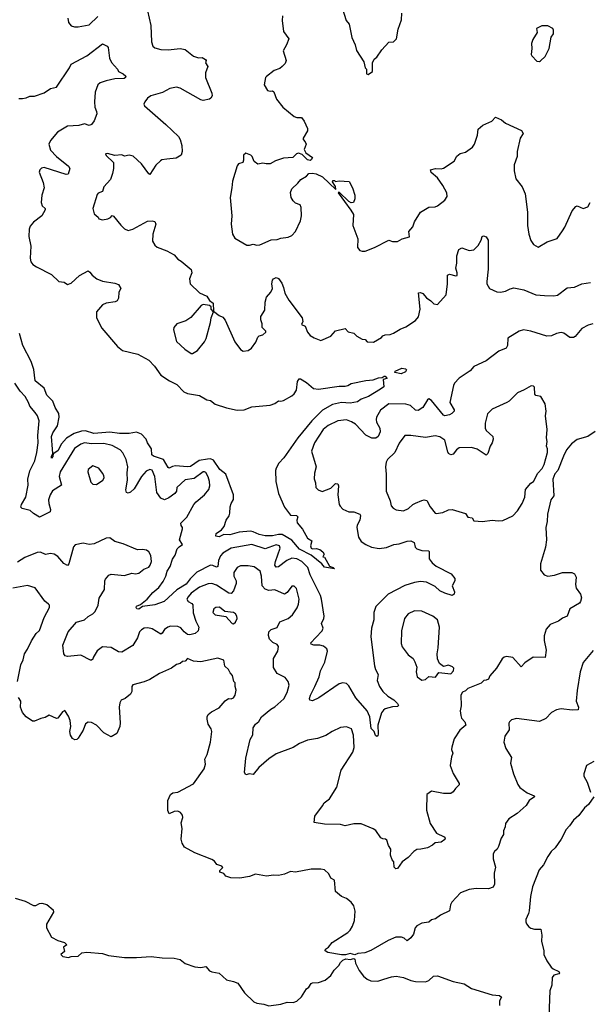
# Model space of a CAD drawing. Extents: x 2056909 to 2160450, y 827444 to 1016825.
# Tile 488 of 501: x 2128522 to 2133216, y 997915 to 1006032. Entities that reach past the tile are written whole.
import ezdxf

# ---------------------------------------------------------------- set-up
doc = ezdxf.new("R2010")
doc.units = 0

msp = doc.modelspace()

# ---------------------------------------------------------------- linework, layer by layer
at = {"layer": '0CON10XD'}
for points in [[(2131161.7, 1006181.7), (2131213.3, 1006025), (2131237.5, 1005995), (2131260, 1005885), (2131286, 1005825), (2131298.3, 1005778.3), (2131357.5, 1005685), (2131370, 1005635), (2131380, 1005625), (2131380, 1005585), (2131395, 1005580)], [(2128917.5, 1006045), (2128925, 1006010), (2128945, 1005982.5), (2128972.3, 1005972.3), (2129005, 1005972), (2129095, 1005990), (2129165, 1006058.5)], [(2129574.6, 1006104.6), (2129602.5, 1005985), (2129609.3, 1005849.3), (2129618.8, 1005815), (2129635, 1005800), (2129685, 1005787.1), (2129745, 1005784.3), (2129844, 1005794), (2129887, 1005787), (2129955, 1005730), (2129995, 1005718), (2130025, 1005721.2), (2130052.5, 1005705), (2130057.5, 1005695), (2130053.8, 1005675), (2130073.3, 1005645), (2130053.8, 1005595), (2130053.3, 1005555), (2130106.2, 1005425), (2130107.5, 1005405), (2130097.5, 1005385), (2130085, 1005376.7), (2130035, 1005366.2), (2130015, 1005372), (2129845, 1005468.2), (2129815, 1005475.4), (2129760, 1005465), (2129698.3, 1005431.7), (2129603.3, 1005405), (2129576.2, 1005385), (2129554.2, 1005355.8), (2129546.2, 1005335), (2129550.5, 1005320.5), (2129725, 1005169.2), (2129829.7, 1005069.7), (2129843.8, 1005045), (2129858.8, 1004995), (2129862, 1004945), (2129853.8, 1004916.2), (2129810.5, 1004889.5), (2129735, 1004881.2), (2129694.2, 1004875.8), (2129682.3, 1004867.7), (2129645, 1004832.5), (2129595, 1004756.7), (2129585, 1004760), (2129526.7, 1004845), (2129455.9, 1004905.9), (2129425, 1004913.8), (2129385, 1004906.7), (2129365, 1004916.7), (2129305, 1004913.3), (2129245, 1004930), (2129230, 1004925), (2129235, 1004912.5), (2129296, 1004855), (2129296.2, 1004805), (2129288, 1004765), (2129270, 1004715), (2129215.9, 1004654.1), (2129203.6, 1004616.4), (2129169.2, 1004600.8), (2129160, 1004590), (2129126, 1004475), (2129135, 1004432.5), (2129167.5, 1004405), (2129175, 1004390), (2129205, 1004382.5), (2129249.3, 1004390.7), (2129269.3, 1004400.7), (2129285, 1004417.5), (2129295, 1004412.5), (2129355, 1004337.5), (2129387, 1004307), (2129415, 1004293.3), (2129455, 1004303.8), (2129575, 1004371.2), (2129613.6, 1004373.6), (2129635, 1004367.5), (2129643.3, 1004345), (2129619.2, 1004265), (2129615.9, 1004205.9), (2129635, 1004172.5), (2129655, 1004156.2), (2129735, 1004126.7), (2129795, 1004093.8), (2129825, 1004056.7), (2129851.7, 1004041.7), (2129935, 1003972.5), (2129940, 1003945), (2129921.2, 1003895), (2129926.7, 1003855), (2130005, 1003780), (2130065, 1003752.5), (2130087, 1003717), (2130116.1, 1003696.1), (2130120, 1003630), (2130165, 1003592.5), (2130195, 1003580), (2130216.1, 1003556.1), (2130296.2, 1003375), (2130342.3, 1003312.3), (2130365, 1003298.8), (2130405, 1003306.2), (2130433.3, 1003325), (2130467.7, 1003372.3), (2130484.1, 1003415.9), (2130495, 1003426.2), (2130526.7, 1003435), (2130550, 1003455), (2130550, 1003465), (2130520, 1003495), (2130520, 1003525), (2130508.3, 1003558.3), (2130510, 1003585), (2130541.7, 1003638.3), (2130544.2, 1003704.2), (2130556.1, 1003743.9), (2130592.5, 1003785), (2130606.7, 1003815), (2130600.8, 1003855), (2130606.2, 1003885), (2130615, 1003896.7), (2130635, 1003906.7), (2130655, 1003897.5), (2130681.2, 1003861.2), (2130696, 1003825), (2130707, 1003777), (2130740.3, 1003720.3), (2130848.8, 1003575), (2130856, 1003544), (2130845, 1003520), (2130875, 1003506.2), (2130894.2, 1003455), (2130915, 1003428.8), (2130948.3, 1003408.3), (2131005, 1003386.7), (2131085, 1003422), (2131125, 1003465.8), (2131203.6, 1003486.4), (2131229.3, 1003459.3), (2131275, 1003447.5), (2131301.7, 1003421.7), (2131345, 1003397.5), (2131370, 1003395), (2131386.4, 1003376.4), (2131437, 1003373), (2131505, 1003413.3), (2131515, 1003426.2), (2131535, 1003433.8), (2131575, 1003436), (2131602.7, 1003447.3), (2131658.7, 1003481.3), (2131705, 1003500), (2131785, 1003551.2), (2131807.3, 1003582.7), (2131821.9, 1003645), (2131809.2, 1003780.8), (2131825, 1003783.1), (2131845.3, 1003775.3), (2131875, 1003740), (2131910.8, 1003715), (2131935, 1003689.2), (2131966, 1003685), (2132037.1, 1003765), (2132047.8, 1003855), (2132046.5, 1003925), (2132065, 1003935.4), (2132115, 1003919.4), (2132127.8, 1003922.2), (2132127.5, 1003945), (2132115.9, 1003984.1), (2132125.5, 1004024.5), (2132125.6, 1004084.4), (2132141.2, 1004138.8), (2132165, 1004151.2), (2132225, 1004128.8), (2132265, 1004136), (2132299.8, 1004170.2), (2132326, 1004215), (2132334.1, 1004245.9), (2132345, 1004250), (2132365, 1004241.2), (2132381.4, 1004215), (2132382.2, 1003975), (2132370.8, 1003875), (2132372, 1003855), (2132393.8, 1003815), (2132455, 1003787.8), (2132485, 1003785.5), (2132525, 1003793.5), (2132565, 1003814.4), (2132595, 1003820.6), (2132677.5, 1003805), (2132774.3, 1003764.3), (2132848.3, 1003758.3), (2132925, 1003754.2), (2132955, 1003760), (2133035, 1003821.2), (2133095, 1003828), (2133155, 1003854), (2133225, 1003866)], [(2130688.6, 1006065), (2130685.8, 1006025), (2130696, 1005935), (2130738.8, 1005875), (2130721.4, 1005825), (2130693.3, 1005775), (2130718.8, 1005695), (2130708.8, 1005671.2), (2130683.8, 1005645), (2130665, 1005630.8), (2130617.9, 1005612.1), (2130555, 1005563.8), (2130548, 1005555), (2130536.7, 1005495), (2130565, 1005447.5), (2130585, 1005442.5), (2130605, 1005446.7), (2130617.3, 1005437.3), (2130637.3, 1005377.3), (2130690.3, 1005310.3), (2130785, 1005233.3), (2130805, 1005226.7), (2130845, 1005226.7), (2130866.1, 1005196.1), (2130892.5, 1005135), (2130892.5, 1005115), (2130857.5, 1005055), (2130857.5, 1005045), (2130875.8, 1005025.8), (2130883.8, 1005005), (2130867, 1004963), (2130880, 1004935), (2130933.8, 1004895), (2130925, 1004876.7), (2130915, 1004871.2), (2130895, 1004876), (2130850.6, 1004920.6), (2130819.5, 1004930.5), (2130804.2, 1004925.8), (2130773.9, 1004896.1), (2130695, 1004890), (2130630.5, 1004869.5), (2130585, 1004843.3), (2130552.3, 1004842.3), (2130525, 1004850), (2130485, 1004840), (2130453.9, 1004863.9), (2130437.5, 1004905), (2130427.5, 1004915), (2130385, 1004932.5), (2130367.5, 1004915), (2130366.7, 1004875), (2130360, 1004855), (2130326.4, 1004843.6), (2130314.2, 1004825.8), (2130275, 1004700), (2130271.2, 1004645), (2130255.7, 1004565), (2130269.2, 1004415), (2130266, 1004345), (2130276.2, 1004265), (2130295, 1004230), (2130395, 1004173.8), (2130415, 1004172), (2130445, 1004182), (2130475, 1004172.5), (2130500, 1004175), (2130595, 1004217.1), (2130645, 1004220), (2130675, 1004230.8), (2130735, 1004238), (2130765, 1004252), (2130794, 1004285), (2130836.7, 1004375), (2130844.4, 1004415), (2130841.2, 1004485), (2130832.5, 1004505), (2130795, 1004520), (2130775, 1004537.5), (2130760, 1004565), (2130753.6, 1004606.4), (2130765, 1004637.5), (2130815, 1004683.3), (2130840, 1004715), (2130885, 1004743.3), (2130905, 1004763.3), (2130935, 1004766.7), (2130965, 1004760), (2131017.8, 1004737.8), (2131127.5, 1004632.5), (2131125, 1004657.5), (2131100, 1004695), (2131103, 1004707), (2131115, 1004706.7), (2131125, 1004697.5), (2131155, 1004702.5), (2131238.3, 1004698.3), (2131265.8, 1004645.8), (2131284, 1004585), (2131284, 1004555), (2131273.9, 1004526.1), (2131255, 1004522), (2131234.4, 1004534.4), (2131155, 1004608.8), (2131147.5, 1004605), (2131251.4, 1004461.4), (2131273.1, 1004425), (2131268.8, 1004335), (2131308.8, 1004225), (2131306.7, 1004155), (2131325, 1004130), (2131345, 1004123.8), (2131370, 1004125), (2131445.9, 1004154.1), (2131565, 1004214.3), (2131595, 1004204), (2131635, 1004204.2), (2131674.2, 1004225.8), (2131735, 1004242.5), (2131728.8, 1004285), (2131762, 1004325), (2131776, 1004365), (2131825, 1004446.2), (2131895, 1004486.2), (2131945, 1004488.8), (2131965, 1004496.2), (2132025, 1004543.8), (2132045.7, 1004574.3), (2132042, 1004605), (2132009.2, 1004665), (2131965, 1004727.5), (2131912.1, 1004772.1), (2131907.5, 1004795), (2131947.5, 1004805), (2131995, 1004801.2), (2132015, 1004807.6), (2132102.2, 1004865), (2132123.9, 1004906.1), (2132151.2, 1004928.8), (2132195, 1004938.8), (2132255, 1004980), (2132271.2, 1005005), (2132295, 1005080), (2132301.2, 1005128.8), (2132337.7, 1005162.3), (2132412.5, 1005195), (2132443, 1005227), (2132492.5, 1005205), (2132525, 1005180), (2132657.3, 1005117.3), (2132672, 1005095), (2132646, 1005054), (2132620.8, 1004945), (2132620.8, 1004905), (2132598, 1004835), (2132596, 1004785), (2132610.5, 1004720.5), (2132663.2, 1004653.2), (2132687.5, 1004595), (2132707.5, 1004445), (2132708, 1004335), (2132718.8, 1004265), (2132735, 1004212.5), (2132755, 1004180), (2132795, 1004157.5), (2132868.3, 1004201.7), (2132950.5, 1004229.5), (2132995, 1004290), (2133015, 1004322.5), (2133074.3, 1004455.7), (2133105, 1004492.5), (2133116.4, 1004496.4), (2133165, 1004476.7), (2133205, 1004490), (2133222.5, 1004525)], [(2131395, 1005580), (2131430, 1005605), (2131430, 1005675), (2131443.3, 1005706.7), (2131466.4, 1005723.6), (2131507, 1005783), (2131563.6, 1005846.4), (2131601.7, 1005848.3), (2131627, 1005873), (2131640, 1005955), (2131669.3, 1006030.7), (2131670, 1006085)], [(2132805, 1005687.5), (2132815, 1005692.5), (2132852.3, 1005727.7), (2132886.2, 1005795), (2132903, 1005887), (2132922.5, 1005915), (2132922.5, 1005945), (2132915, 1005960), (2132875, 1005982.5), (2132825, 1005982.5), (2132781.7, 1005958.3), (2132787.5, 1005925), (2132751.7, 1005868.3), (2132740, 1005835), (2132743.3, 1005795), (2132737.5, 1005745), (2132742.5, 1005735), (2132785, 1005690), (2132805, 1005687.5)], [(2128515, 1005382), (2128545, 1005382.5), (2128575, 1005387.5), (2128605, 1005402.5), (2128645, 1005402.5), (2128725, 1005430), (2128775, 1005463.5), (2128825, 1005475.6), (2128932.5, 1005635), (2128946, 1005665), (2129075, 1005734.2), (2129205, 1005832.5), (2129242.9, 1005812.9), (2129251.9, 1005801.9), (2129263.4, 1005713.4), (2129277.9, 1005677.9), (2129326.7, 1005625), (2129336.7, 1005605), (2129375, 1005584.3), (2129395.8, 1005565), (2129393.8, 1005555), (2129383, 1005547), (2129305, 1005543.1), (2129235, 1005528.2), (2129185, 1005511.4), (2129165, 1005493.8), (2129143.3, 1005435), (2129138.6, 1005355), (2129141.9, 1005311.9), (2129155.7, 1005275), (2129156.4, 1005256.4), (2129135, 1005198.5), (2129115, 1005167.9), (2129095, 1005160.9), (2129055, 1005172.1), (2129009.6, 1005160.4), (2128915, 1005154.5), (2128833.3, 1005105), (2128775.5, 1005035), (2128761.8, 1005005), (2128776.6, 1004956.6), (2128825.3, 1004905.3), (2128925, 1004824.2), (2128934.3, 1004805), (2128920.7, 1004759.3), (2128905, 1004754.4), (2128725, 1004812.2), (2128701.7, 1004808.3), (2128687.1, 1004795), (2128683.1, 1004775), (2128715, 1004690), (2128724.1, 1004645.9), (2128704.3, 1004585), (2128699.4, 1004525), (2128706.6, 1004496.6), (2128730.8, 1004475), (2128731.9, 1004465), (2128705, 1004416), (2128635, 1004362.9), (2128609.1, 1004330.9), (2128599.5, 1004305), (2128598.2, 1004245), (2128612.7, 1004165), (2128608.2, 1004065), (2128613.3, 1004035), (2128629.2, 1004015), (2128659.2, 1003995), (2128785, 1003931.5), (2128845, 1003874.2), (2128888.8, 1003868.8), (2128915, 1003850), (2128945, 1003861.2), (2129015, 1003922.5), (2129085, 1003961.2), (2129100.8, 1003950.8), (2129118, 1003925), (2129156.9, 1003896.9), (2129205, 1003877.5), (2129305, 1003861.2), (2129335, 1003848.8), (2129356, 1003815), (2129338, 1003785), (2129335.8, 1003735), (2129326.2, 1003715), (2129310, 1003705), (2129235, 1003695.7), (2129205, 1003681.2), (2129154, 1003625), (2129156, 1003575), (2129199.5, 1003489.5), (2129327.5, 1003337.5), (2129370, 1003305), (2129495.8, 1003275.8), (2129585, 1003224.2), (2129634, 1003175), (2129685, 1003102), (2129756.7, 1003055), (2129816.7, 1003025), (2129873.6, 1002963.6), (2129905, 1002950), (2130003.9, 1002933.9), (2130065, 1002898.8), (2130095, 1002893.8), (2130132.7, 1002862.7), (2130225, 1002832), (2130315, 1002814), (2130373, 1002817), (2130435, 1002841.4), (2130585.7, 1002854.3), (2130625, 1002868.8), (2130655, 1002891.2), (2130675, 1002886.7), (2130695, 1002893.8), (2130765, 1002930), (2130785, 1002948), (2130803.4, 1002976.6), (2130811.9, 1003048.1), (2130825, 1003072.5), (2130835, 1003072.5), (2130885, 1003040), (2130943, 1002993), (2130985, 1002985.7), (2131155, 1003010.8), (2131205, 1003012), (2131225, 1003016), (2131255, 1003033.3), (2131375, 1003058), (2131435, 1003064.2), (2131479.4, 1003080.6), (2131508.8, 1003081.2), (2131525, 1003093.8), (2131535, 1003093.8), (2131546, 1003086), (2131547.5, 1003075), (2131517.5, 1003065), (2131522.5, 1003005), (2131496.7, 1002985), (2131396.7, 1002925), (2131335.8, 1002904.2), (2131305, 1002880.6), (2131245, 1002870.9), (2131175, 1002875.5), (2131100.5, 1002859.5), (2131016.8, 1002813.2), (2130928.8, 1002725), (2130814.8, 1002585.2), (2130699.7, 1002420.3), (2130658.1, 1002375), (2130635.7, 1002335), (2130631.4, 1002315), (2130634, 1002225), (2130655.8, 1002125), (2130704.3, 1002014.3), (2130755, 1001948.8), (2130804, 1001944), (2130813.8, 1001935), (2130806.2, 1001905), (2130810, 1001885), (2130852, 1001832), (2130895, 1001757.5), (2130930, 1001735), (2130919.2, 1001695), (2130925, 1001676.2), (2130935, 1001670.8), (2130965, 1001673.3), (2130995, 1001663.3), (2131020, 1001645), (2131032.5, 1001625), (2131020, 1001605), (2131035, 1001600), (2131075, 1001526), (2131106.7, 1001515), (2131116.7, 1001505), (2131035, 1001518.2), (2131013.1, 1001545), (2130925, 1001617.8), (2130828.3, 1001668.3), (2130765, 1001741.1), (2130685, 1001788.1), (2130655, 1001788.4), (2130605, 1001777.5), (2130545, 1001777), (2130495, 1001787.1), (2130445, 1001811.1), (2130425, 1001814.3), (2130331.7, 1001808.3), (2130254.5, 1001784.5), (2130205, 1001787.5), (2130165, 1001768.8), (2130137.1, 1001775), (2130141.5, 1001795), (2130185, 1001826.7), (2130207.9, 1001855), (2130223.1, 1001905), (2130248.3, 1001941.7), (2130254.8, 1001965), (2130255.2, 1002015), (2130263.6, 1002045), (2130282.8, 1002077.2), (2130284.4, 1002115), (2130221.8, 1002285), (2130172.2, 1002325), (2130119.6, 1002399.6), (2130095, 1002410.9), (2130069.6, 1002410.4), (2130002.4, 1002397.6), (2129930.7, 1002349.3), (2129904.8, 1002345.2), (2129805, 1002354.4), (2129780.2, 1002349.8), (2129754.5, 1002334.5), (2129745, 1002340.8), (2129705.9, 1002405.9), (2129623.8, 1002435), (2129610, 1002445), (2129608.5, 1002495), (2129575.6, 1002545), (2129564.4, 1002575), (2129525.7, 1002615.7), (2129485, 1002630.9), (2129425, 1002621), (2129345, 1002621.5), (2129265, 1002631.8), (2129131.7, 1002621.7), (2129065, 1002642.4), (2129030.8, 1002639.2), (2128969.6, 1002620.4), (2128907.7, 1002582.3), (2128865.2, 1002534.8), (2128835, 1002478.6), (2128797, 1002453), (2128795, 1002430), (2128785, 1002417.5), (2128783.1, 1002435), (2128793.8, 1002455), (2128791.3, 1002491.3), (2128784, 1002595), (2128795.3, 1002625), (2128833.3, 1002685), (2128848, 1002755), (2128845.7, 1002785), (2128814.6, 1002834.6), (2128795, 1002886.2), (2128746.6, 1002936.6), (2128724.8, 1002994.8), (2128648.8, 1003055), (2128637.3, 1003147.3), (2128615.8, 1003215), (2128546.5, 1003345), (2128520.4, 1003445)], [(2129945, 1003280), (2129986.7, 1003305), (2130044.1, 1003375.9), (2130058, 1003405), (2130095.6, 1003534.4), (2130100, 1003575), (2130120, 1003625), (2130100, 1003645), (2130100, 1003665), (2130087, 1003677), (2130035, 1003683.3), (2130017.5, 1003675), (2129933.3, 1003576.7), (2129891.7, 1003548.3), (2129815.9, 1003524.1), (2129792.5, 1003495), (2129790, 1003475), (2129815, 1003380), (2129883.3, 1003315), (2129935, 1003280), (2129945, 1003280)], [(2133245, 1003523.8), (2133206.1, 1003513.9), (2133155, 1003487.5), (2133100.5, 1003419.5), (2133085, 1003411.2), (2133055, 1003413.3), (2133006.8, 1003446.8), (2132985, 1003453.5), (2132945, 1003444.5), (2132905, 1003426.7), (2132867, 1003423), (2132735, 1003463.8), (2132675, 1003475.6), (2132638.8, 1003465), (2132545, 1003406.2), (2132543.2, 1003346.8), (2132530, 1003325), (2132470.3, 1003299.7), (2132365, 1003220.8), (2132265, 1003174), (2132235, 1003136.7), (2132145, 1003075.7), (2132105.7, 1003035), (2132095.7, 1003015), (2132065.5, 1002875), (2132101.2, 1002815), (2132101.2, 1002805), (2132084.2, 1002785), (2132065, 1002775.5), (2132026.6, 1002766.6), (2132015, 1002770.6), (2131915, 1002894), (2131895, 1002906.2), (2131882.4, 1002897.6), (2131845.4, 1002834.6), (2131805, 1002810), (2131785, 1002813.1), (2131742.7, 1002852.7), (2131705, 1002863.8)], [(2131665, 1003113.3), (2131613.2, 1003123.2), (2131616.7, 1003135), (2131671.1, 1003158.9), (2131701.2, 1003155), (2131708.6, 1003145), (2131702, 1003128), (2131665, 1003113.3)], [(2131705, 1002863.8), (2131565, 1002865.9), (2131496.1, 1002813.9), (2131463.8, 1002755), (2131459.6, 1002735), (2131463.6, 1002713.6), (2131489.6, 1002665), (2131493.3, 1002635), (2131476.9, 1002595), (2131457.8, 1002582.2), (2131425, 1002582.5), (2131375, 1002608.2), (2131288.7, 1002698.7), (2131257.7, 1002717.7), (2131215, 1002733.1), (2131145, 1002726.4), (2131065, 1002685.5), (2131023.6, 1002655), (2130950.4, 1002545), (2130928, 1002475), (2130965.6, 1002345), (2130951.1, 1002295), (2130947.5, 1002247.5), (2130960, 1002215), (2130963.8, 1002175), (2130982.5, 1002155), (2131015, 1002143.3), (2131085, 1002168.8), (2131125, 1002208), (2131143.3, 1002205), (2131148.3, 1002188.3), (2131144.5, 1002114.5), (2131154.4, 1002035), (2131162, 1002022), (2131185, 1001998), (2131210, 1001985), (2131235, 1001975.7), (2131275, 1001975.6), (2131325, 1001955.7), (2131331.4, 1001945), (2131325.6, 1001905), (2131304.3, 1001865), (2131300.8, 1001845), (2131314.2, 1001765), (2131335, 1001731.2), (2131373.3, 1001705), (2131422.6, 1001682.6), (2131485, 1001673.1), (2131545, 1001680), (2131605, 1001706.2), (2131649.2, 1001710.8), (2131715, 1001732.9), (2131745, 1001736.5), (2131772.9, 1001722.9), (2131780.6, 1001685), (2131795, 1001669.2), (2131835, 1001656.7), (2131892.5, 1001652.5), (2131897.5, 1001645), (2131897.6, 1001587.6), (2131921.2, 1001555), (2131955, 1001528), (2132077.5, 1001465), (2132107.5, 1001425), (2132108.8, 1001405), (2132086, 1001365), (2132106.2, 1001315), (2132103.3, 1001295), (2132085, 1001286.2), (2132026.1, 1001303.9), (2131985, 1001324.2), (2131945, 1001360.6), (2131875, 1001394.5), (2131825, 1001400.5), (2131775, 1001393.5), (2131695, 1001366.7), (2131557.8, 1001295), (2131456.6, 1001193.4), (2131440.6, 1001145), (2131439.6, 1001085), (2131420.5, 1001015), (2131415.5, 1000945.5), (2131445.7, 1000705.7), (2131454.4, 1000674.4), (2131476.2, 1000635), (2131468.1, 1000585), (2131487.5, 1000535), (2131515, 1000492.9), (2131555, 1000456.4), (2131606, 1000426), (2131635.8, 1000395), (2131642.5, 1000377.5), (2131635, 1000370), (2131595, 1000368.8), (2131535, 1000350.8), (2131519.1, 1000340.9), (2131503.3, 1000316.7), (2131474.3, 1000215), (2131475.7, 1000144.3), (2131472.5, 1000127.5), (2131465, 1000122.5), (2131455, 1000132.5), (2131443.3, 1000163.3), (2131418.1, 1000188.1), (2131406.4, 1000285), (2131385, 1000335.8), (2131292, 1000442), (2131235, 1000541.2), (2131215, 1000560.8), (2131185, 1000565.8), (2131155, 1000557.5), (2130987.8, 1000442.2), (2130935, 1000416.9), (2130912.1, 1000422.1), (2130910, 1000435), (2130919.4, 1000465), (2130955, 1000533.8), (2130989.6, 1000615), (2131001.5, 1000665), (2131037.1, 1000735), (2131057.8, 1000825), (2131051.9, 1000845), (2131025, 1000866.5), (2130995, 1000875.6), (2130946.6, 1000876.6), (2130923.3, 1000885), (2130922, 1000895), (2130961.7, 1000938.3), (2131016, 1000995), (2131022, 1001015), (2131009.2, 1001055), (2131028.6, 1001095), (2131031.1, 1001115), (2131010.3, 1001255), (2131001.1, 1001285), (2130915.2, 1001455), (2130895.3, 1001515), (2130847.1, 1001565), (2130805, 1001588.4), (2130765, 1001592.2), (2130724.5, 1001575), (2130655, 1001521.2), (2130635, 1001518.1), (2130625.4, 1001535.4), (2130630, 1001565), (2130668.9, 1001675), (2130662.5, 1001695), (2130635, 1001704.1), (2130545, 1001670.7), (2130435, 1001705.3), (2130265, 1001675.3), (2130196.6, 1001633.4), (2130177.8, 1001612.2), (2130160.8, 1001575), (2130155, 1001524.4), (2130145, 1001520), (2130115, 1001533.8), (2130095, 1001534.1), (2129982, 1001478), (2129926.9, 1001423.1), (2129895, 1001378), (2129817.9, 1001332.1), (2129712.5, 1001235), (2129635, 1001209.5), (2129534.4, 1001195.6), (2129505, 1001173.8), (2129486.2, 1001176.2), (2129480.9, 1001185), (2129485, 1001198.1), (2129517.6, 1001212.4), (2129571.2, 1001255), (2129618.8, 1001311.2), (2129669.5, 1001350.5), (2129705, 1001402), (2129726.5, 1001445), (2129737.5, 1001485), (2129761.5, 1001525), (2129781.9, 1001585), (2129803.3, 1001616.7), (2129820.9, 1001669.1), (2129835, 1001687.1), (2129862.5, 1001705), (2129838.6, 1001745), (2129864.2, 1001835), (2129864, 1001845), (2129851.4, 1001861.4), (2129848.8, 1001881.2), (2129898.3, 1001931.7), (2129956.7, 1002035), (2129975, 1002057.5), (2130045, 1002116.2), (2130081.7, 1002158.3), (2130089.7, 1002190.3), (2130086.7, 1002225), (2130075, 1002263.8), (2130055, 1002298), (2130045, 1002305.6), (2130035, 1002304.2), (2129959.8, 1002250.3), (2129885, 1002238.8), (2129816.7, 1002175), (2129812.9, 1002145), (2129800.8, 1002125), (2129750.5, 1002089.5), (2129715, 1002074.4), (2129685, 1002086.7), (2129652.7, 1002135), (2129636.1, 1002266.1), (2129615, 1002318), (2129595, 1002324.3), (2129565, 1002309.4), (2129524.6, 1002265), (2129465, 1002165.7), (2129435, 1002135.8), (2129415, 1002128.8), (2129403.3, 1002135), (2129395.7, 1002155), (2129410, 1002235), (2129407.8, 1002297.8), (2129412.5, 1002345), (2129399.4, 1002405), (2129371.7, 1002461.7), (2129350, 1002485), (2129285, 1002521.1), (2129215, 1002538.8), (2129115, 1002536), (2129055.8, 1002544.2), (2129025, 1002533.3), (2128974.1, 1002495.9), (2128856.6, 1002305), (2128846.8, 1002265), (2128865.7, 1002195), (2128792.3, 1002147.7), (2128773.3, 1002115), (2128760.5, 1002075), (2128761.5, 1002045), (2128776.9, 1001995), (2128773.3, 1001975), (2128685, 1001931.9), (2128635, 1001961.2), (2128607.2, 1001987.2), (2128543.5, 1002003.5), (2128532.5, 1002012.5), (2128537.1, 1002035), (2128572.9, 1002095), (2128591.2, 1002195), (2128590.3, 1002245), (2128606.1, 1002313.9), (2128647.6, 1002395), (2128663.9, 1002465), (2128674.3, 1002545), (2128672.2, 1002605), (2128681.4, 1002725), (2128667.5, 1002765), (2128649.2, 1002795), (2128604.2, 1002845), (2128595.8, 1002875), (2128566.2, 1002926.2), (2128525, 1002968.6), (2128482.9, 1003035)], [(2132335, 1001896.2), (2132415, 1001906.7), (2132465, 1001900), (2132505, 1001902.5), (2132585, 1001942), (2132625, 1001983.8), (2132662, 1002045), (2132683.9, 1002096.1), (2132691.7, 1002158.3), (2132735, 1002210), (2132757.5, 1002225), (2132791.2, 1002295), (2132827.3, 1002332.7), (2132843.9, 1002366.1), (2132872.5, 1002465), (2132872.5, 1002495), (2132862.5, 1002515), (2132870, 1002555), (2132863.8, 1002585), (2132868, 1002655), (2132855.8, 1002765), (2132860, 1002805), (2132852.5, 1002865), (2132816.2, 1002926.2), (2132774.4, 1002934.4), (2132768.6, 1002945), (2132765, 1003003.3), (2132755, 1003011.2), (2132737, 1003013), (2132680.7, 1002979.3), (2132625, 1002956.2), (2132555, 1002886.2), (2132536.7, 1002875), (2132415, 1002820), (2132378.3, 1002781.7), (2132358.8, 1002705), (2132358.8, 1002665), (2132366.2, 1002645), (2132422.2, 1002595), (2132424.6, 1002575), (2132415, 1002544.2), (2132398.2, 1002515), (2132380, 1002455), (2132365, 1002442.2), (2132291.6, 1002491.6), (2132245, 1002504.7), (2132145, 1002502.1), (2132122.7, 1002487.3), (2132095, 1002451.2), (2132075, 1002445.4), (2132056.9, 1002455), (2132049.1, 1002469.1), (2132025.5, 1002565), (2131985, 1002593.3), (2131945, 1002602.5), (2131865, 1002588.9), (2131745, 1002604.2), (2131695, 1002603.3), (2131648, 1002542), (2131614.5, 1002465), (2131554, 1002405), (2131542, 1002385), (2131535.7, 1002345), (2131542.2, 1002285), (2131541.9, 1002145), (2131574.3, 1002065), (2131582.9, 1002025), (2131598.8, 1002005), (2131625, 1001991.4), (2131685.7, 1001984.3), (2131725, 1002001.2), (2131762, 1002035), (2131784.6, 1002045.4), (2131835, 1002069.4), (2131855, 1002072.5), (2131877.5, 1002067.5), (2131904, 1002015), (2131945, 1001963.8), (2131955, 1001960), (2132010.3, 1001969.7), (2132055, 1001991.9), (2132085, 1001994.4), (2132195, 1001962.5), (2132215, 1001930), (2132250, 1001925), (2132265, 1001900), (2132335, 1001896.2)], [(2133265, 1002636.7), (2133205, 1002596), (2133115, 1002570), (2133070, 1002535), (2133027.5, 1002485), (2133002.5, 1002435), (2132957.5, 1002315), (2132933, 1002287), (2132916.7, 1002245), (2132923, 1002107), (2132900, 1002075), (2132871.2, 1001955), (2132870, 1001895), (2132858.8, 1001845), (2132863.8, 1001745)], [(2129155, 1002201.2), (2129207.5, 1002235), (2129216.9, 1002255), (2129214.3, 1002274.3), (2129205.7, 1002295), (2129175, 1002334), (2129125, 1002353.8), (2129087.5, 1002325), (2129083.3, 1002305), (2129109.5, 1002219.5), (2129125, 1002203.8), (2129155, 1002201.2)], [(2132863.8, 1001745), (2132856.2, 1001685), (2132813.3, 1001545), (2132813.9, 1001493.9), (2132845, 1001456.7), (2132875, 1001444), (2132928.3, 1001451.7), (2132995, 1001473.8), (2133073.6, 1001473.6), (2133093, 1001463), (2133107.5, 1001435), (2133102.5, 1001375), (2133107.5, 1001345), (2133142.5, 1001295), (2133152.5, 1001265), (2133143.3, 1001235), (2133135, 1001223.3), (2133056.7, 1001175), (2133033.9, 1001116.1), (2132995, 1001098.8), (2132963.3, 1001075), (2132895, 1001046.2), (2132861.2, 1001008.8), (2132843.9, 1000953.9), (2132843.8, 1000915), (2132860.8, 1000835), (2132852.5, 1000775), (2132754.1, 1000775.9), (2132685, 1000730), (2132655, 1000697.5), (2132585, 1000773.3), (2132535, 1000781.2), (2132514.2, 1000775.8), (2132497.7, 1000762.3), (2132451.2, 1000685), (2132396.2, 1000623.8), (2132386.7, 1000595), (2132365, 1000586.7), (2132346.4, 1000583.6), (2132326.1, 1000563.9), (2132215, 1000517.5), (2132195, 1000500), (2132170.7, 1000489.3), (2132156.7, 1000465), (2132161.2, 1000375), (2132152, 1000335), (2132158.6, 1000295), (2132164, 1000275), (2132189.2, 1000245), (2132198.8, 1000215), (2132148.8, 1000175), (2132103.3, 1000105), (2132082, 1000035), (2132081.2, 1000015), (2132092, 999985), (2132080, 999955), (2132069.2, 999885), (2132095, 999816.7), (2132144, 999735), (2132143.8, 999725), (2132112.5, 999695), (2132095, 999667.5), (2132075, 999653.8), (2132015, 999652.9), (2131915, 999672.5), (2131877.5, 999645), (2131874, 999515), (2131904, 999405), (2131955.6, 999325.6), (2132020, 999295), (2132028, 999285), (2132026.2, 999275), (2131995, 999251.2), (2131945, 999247.5), (2131923.6, 999226.4), (2131882.5, 999205), (2131827.5, 999195), (2131795, 999191.2), (2131770, 999175), (2131723.9, 999126.1), (2131675, 999090), (2131635.8, 999035), (2131622.1, 999032.1), (2131607.5, 999045), (2131605, 999090), (2131592.5, 999105), (2131576.7, 999145), (2131579.4, 999195), (2131561.4, 999225), (2131547.4, 999267.4), (2131536.8, 999276.8), (2131515, 999278.2), (2131498.1, 999288.1), (2131457.3, 999347.3), (2131435, 999360.8), (2131335, 999404.2), (2131275, 999402), (2131205, 999386.2), (2131165, 999398), (2131035, 999400), (2130950, 999415), (2130953.3, 999465), (2131018.7, 999551.3), (2131030, 999575), (2131075, 999608.8), (2131135.7, 999704.3), (2131170, 999845), (2131267.5, 999992.5), (2131278.6, 1000031.4), (2131273.3, 1000135), (2131255.8, 1000185), (2131215, 1000202.9), (2131165, 1000197.5), (2131096.7, 1000165), (2131045, 1000130.8), (2130975, 1000106), (2130895, 1000093.8), (2130826.7, 1000065), (2130776.8, 1000033.2), (2130635, 999979.4), (2130575, 999940), (2130492.2, 999867.8), (2130445, 999808.8), (2130415, 999813.8), (2130385, 999806), (2130374.4, 999825), (2130384.4, 999945), (2130421.2, 1000098.8), (2130442.3, 1000137.7), (2130445.8, 1000195), (2130465, 1000224), (2130492.1, 1000247.9), (2130513.8, 1000286.2), (2130591.1, 1000348.9), (2130625, 1000367.1), (2130697.9, 1000432.1), (2130727.1, 1000485), (2130741.9, 1000545), (2130735.7, 1000575.7), (2130709.5, 1000609.5), (2130645, 1000641.2), (2130612.6, 1000692.6), (2130614.3, 1000765), (2130649.4, 1000825), (2130654, 1000865), (2130645, 1000882), (2130609.1, 1000899.1), (2130581.8, 1000925), (2130572.3, 1000955), (2130575.3, 1000984.7), (2130595, 1001005.5), (2130645, 1001022), (2130665, 1001067.5), (2130735.3, 1001094.7), (2130771.5, 1001125), (2130807.8, 1001182.2), (2130819.5, 1001215), (2130823.8, 1001255), (2130802.7, 1001342.7), (2130785, 1001362.9), (2130765, 1001361.4), (2130725, 1001310), (2130705, 1001296), (2130625, 1001333.3), (2130575, 1001327.7), (2130545, 1001336.2), (2130520.7, 1001365), (2130514.5, 1001445.5), (2130504.3, 1001485), (2130455, 1001522.9), (2130405, 1001531.1), (2130341.3, 1001528.7), (2130315, 1001515.8), (2130286.9, 1001475), (2130286.5, 1001445), (2130304.6, 1001405), (2130306.6, 1001385), (2130284.1, 1001325), (2130265, 1001302.1), (2130245, 1001303.9), (2130145, 1001369.1), (2130105, 1001383.3), (2130075, 1001380.5), (2130005, 1001354.6), (2129934.6, 1001305), (2129909.1, 1001275), (2129900.5, 1001255), (2129909.2, 1001235), (2129939.8, 1001219.7), (2129948.6, 1001208.6), (2129952, 1001142), (2129973.2, 1001075), (2129997.8, 1001025), (2129992, 1000995), (2129966.8, 1000973.2), (2129925, 1000961.5), (2129905, 1000964.4), (2129876.2, 1000986.2), (2129849.4, 1001019.4), (2129825, 1001029.5), (2129765, 1001031.1), (2129742.5, 1001025), (2129714.3, 1001005.7), (2129696.6, 1000973.4), (2129685, 1000966.9), (2129615, 1001010), (2129578, 1001018), (2129546.7, 1001015), (2129525, 1001001.9), (2129510.5, 1000985), (2129493.1, 1000935), (2129455, 1000874.4), (2129365, 1000818), (2129335, 1000820), (2129275.6, 1000855.6), (2129205, 1000861.4), (2129159.7, 1000830.3), (2129126.2, 1000775), (2129125, 1000760), (2129115, 1000753.3), (2129105, 1000753.3), (2129025, 1000793.8), (2128915, 1000781.2), (2128897, 1000787), (2128886.7, 1000805), (2128878, 1000875), (2128921.4, 1000985), (2128990, 1001065), (2129055, 1001084.5), (2129087.3, 1001112.7), (2129125, 1001133.1), (2129145, 1001154.3), (2129168.2, 1001205), (2129177.9, 1001262.1), (2129220, 1001335), (2129223.1, 1001405), (2129230, 1001420), (2129257.1, 1001452.9), (2129275, 1001460), (2129385, 1001450), (2129445, 1001470), (2129475, 1001464.3), (2129505, 1001469.2), (2129545, 1001501.2), (2129585, 1001519.2), (2129598.1, 1001535), (2129607.5, 1001565), (2129603.8, 1001615), (2129586.2, 1001645), (2129567.6, 1001657.6), (2129535, 1001664.2), (2129491.7, 1001661.7), (2129375, 1001710), (2129305, 1001730), (2129265, 1001761.2), (2129235, 1001758), (2129135, 1001711.4), (2129095, 1001706.9), (2129045, 1001715.6), (2128977.9, 1001702.1), (2128964.5, 1001685.5), (2128925.8, 1001545), (2128915, 1001533.8), (2128885, 1001548.1), (2128835, 1001607.1), (2128806.3, 1001626.3), (2128775, 1001631.9), (2128735, 1001623.3), (2128693.3, 1001643.3), (2128665, 1001640), (2128565, 1001598.5), (2128505, 1001558.9)], [(2128504.4, 1000575), (2128531.9, 1000715), (2128549.4, 1000755), (2128561.1, 1000805), (2128586.7, 1000843.3), (2128618.5, 1000911.5), (2128658.3, 1000971.7), (2128684.2, 1000995.8), (2128723.8, 1001105), (2128767, 1001187), (2128766.7, 1001205), (2128760, 1001215), (2128729.7, 1001239.7), (2128649.1, 1001349.1), (2128585, 1001366.9), (2128465, 1001345.3)], [(2130285, 1001052.5), (2130300, 1001065), (2130314, 1001095), (2130312, 1001115), (2130300, 1001135), (2130283.9, 1001146.1), (2130213.8, 1001153.8), (2130169.1, 1001189.1), (2130137.5, 1001185), (2130122, 1001175), (2130114.3, 1001145), (2130133.8, 1001125), (2130221.7, 1001111.7), (2130272.5, 1001055), (2130285, 1001052.5)], [(2131835, 1000587.5), (2131865, 1000592.5), (2131895, 1000617.5), (2131948.3, 1000611.7), (2131975, 1000650), (2132075, 1000640), (2132097.5, 1000665), (2132100, 1000685), (2132088.3, 1000698.3), (2132055, 1000710), (2132015, 1000700), (2131982.5, 1000725), (2131964.3, 1000764.3), (2131961.9, 1000805), (2131971.1, 1000855), (2131981.1, 1001025), (2131964.3, 1001085), (2131926, 1001115), (2131836.6, 1001156.6), (2131775, 1001160), (2131723.3, 1001135), (2131693.1, 1001096.9), (2131667.8, 1000995), (2131665, 1000890), (2131672.7, 1000862.7), (2131723.8, 1000795), (2131763.3, 1000765), (2131777.7, 1000737.7), (2131796.2, 1000695), (2131790, 1000655), (2131797.5, 1000615), (2131835, 1000587.5)], [(2133249.1, 1000830.9), (2133167, 1000733), (2133140, 1000655), (2133117.3, 1000502.7), (2133109.2, 1000415), (2133126, 1000365), (2133125, 1000343.8), (2133075, 1000341.1), (2132985, 1000350), (2132945, 1000343.8), (2132905, 1000321.2), (2132858.8, 1000271.2), (2132805, 1000246), (2132615, 1000272.5), (2132575, 1000259.2), (2132558.8, 1000245), (2132553.6, 1000233.6), (2132555, 1000177.5), (2132521.2, 1000125), (2132512.9, 1000075), (2132528, 1000025), (2132575, 999950), (2132566.4, 999903.6), (2132592.5, 999815), (2132626.5, 999726.5), (2132643.5, 999703.5), (2132705, 999658.1), (2132761.2, 999635), (2132764, 999625), (2132720, 999595), (2132696, 999555), (2132621.7, 999488.3), (2132553.8, 999445), (2132526.2, 999405), (2132521.7, 999378.3), (2132508.8, 999345), (2132508.8, 999315), (2132488.8, 999285), (2132468.8, 999215), (2132457, 999193), (2132434.2, 999175.8), (2132424.2, 999155), (2132424.3, 999115), (2132444.3, 999045), (2132432.9, 998995), (2132434.2, 998905), (2132425, 998881.2), (2132385, 998868.1), (2132285, 998870), (2132225, 998862), (2132155, 998834), (2132083, 998757), (2132072, 998735), (2132063.3, 998686.7), (2131989.3, 998650.7), (2131949.5, 998620.5), (2131915, 998611.2), (2131895, 998593.3), (2131835, 998583.8), (2131795, 998563.3), (2131781.2, 998545), (2131767.3, 998492.7), (2131745, 998462.5), (2131715, 998437.5), (2131689.4, 998459.4), (2131668.3, 998468.3), (2131622.1, 998467.9), (2131558.6, 998441.4), (2131415, 998360), (2131365, 998340.8), (2131310, 998335), (2131285, 998323.3), (2131245, 998333.8), (2131206.1, 998323.9), (2131175, 998323.8), (2131061.4, 998341.4), (2131040, 998355), (2131041.2, 998368.8), (2131067.5, 998385), (2131097.5, 998425), (2131225, 998506.2), (2131244.3, 998525.7), (2131265, 998560), (2131281.4, 998605), (2131285.7, 998684.3), (2131275, 998727.5), (2131255, 998756.7), (2131215, 998786.2), (2131175, 998803.8), (2131123.3, 998845), (2131115, 998937.5), (2131086.2, 998956.2), (2131070.5, 998990.5), (2131035, 999023.3), (2131005, 999030), (2130925, 999029.2), (2130795, 999004.2), (2130755, 999009.2), (2130705, 998987.1), (2130655, 998976.7), (2130615, 998980.6), (2130555, 998972.9), (2130465, 998988), (2130415, 998968.8), (2130335, 998954), (2130261.7, 998958.3), (2130221.7, 998971.7), (2130203.6, 998993.6), (2130170, 999005), (2130171.7, 999018.3), (2130197, 999043), (2130187.5, 999055), (2130147.5, 999067.5), (2130126.2, 999095), (2130105, 999108), (2129965, 999164.3), (2129880.5, 999210.5), (2129862.3, 999242.3), (2129853.6, 999276.4), (2129860, 999365), (2129852.3, 999412.3), (2129866, 999455), (2129863.8, 999475), (2129847.3, 999497.3), (2129825, 999506.2), (2129795, 999505.8), (2129754.2, 999484.2), (2129743, 999513), (2129743.1, 999595), (2129764.2, 999645.8), (2129785, 999658), (2129825, 999664), (2129955, 999732.5), (2130043, 999857), (2130054.4, 999895), (2130048.1, 999935), (2130066.4, 999975), (2130094.4, 1000075), (2130105.8, 1000165), (2130100, 1000185)], [(2130100, 1000185), (2130076.2, 1000225), (2130068, 1000265), (2130066.7, 1000285), (2130076.4, 1000303.6), (2130102.5, 1000325), (2130165, 1000360), (2130215, 1000417.5), (2130243, 1000437), (2130265, 1000432.5), (2130285, 1000442.5), (2130298.8, 1000465), (2130306.7, 1000505), (2130297.5, 1000535), (2130297.5, 1000565), (2130287.5, 1000577.5), (2130276.7, 1000625), (2130256.4, 1000646.4), (2130242.5, 1000675), (2130211.7, 1000701.7), (2130203, 1000753), (2130155, 1000770), (2130015, 1000738.8), (2129953.9, 1000743.9), (2129903.6, 1000766.4), (2129887, 1000743), (2129865, 1000740), (2129845, 1000723.8), (2129815, 1000716), (2129774.2, 1000685.8), (2129675, 1000642.5), (2129595, 1000593.8), (2129547, 1000573), (2129455, 1000550), (2129446.7, 1000535), (2129446.2, 1000495), (2129435, 1000472.5), (2129392.5, 1000435), (2129358.3, 1000421.7), (2129348.3, 1000401.7), (2129342.2, 1000365), (2129351.1, 1000235), (2129347.5, 1000205), (2129323, 1000147), (2129275, 1000118.8), (2129214.5, 1000154.5), (2129156.2, 1000215), (2129115, 1000238.1), (2129085, 1000242), (2129063.8, 1000226.2), (2129044.2, 1000175), (2129005, 1000110), (2128991.7, 1000098.3), (2128976.4, 1000096.4), (2128956.1, 1000106.1), (2128940, 1000135), (2128934.4, 1000165), (2128943.1, 1000205), (2128936.9, 1000255), (2128925, 1000291.2), (2128895, 1000337.5), (2128875, 1000326.2), (2128836.2, 1000275), (2128825, 1000271.2), (2128765, 1000300), (2128731.7, 1000278.3), (2128695, 1000270), (2128645, 1000248.6), (2128628.8, 1000248.8), (2128575, 1000284), (2128545, 1000321.2), (2128528.1, 1000365), (2128531.1, 1000415), (2128511.4, 1000445)], [(2133253.6, 999916.4), (2133192.5, 999885), (2133170, 999815), (2133171.2, 999795), (2133197.7, 999747.7), (2133226.7, 999665)], [(2133253.3, 999625), (2133208.5, 999561.5), (2133176.2, 999535), (2133129.1, 999470.9), (2133085, 999432.5), (2133053.8, 999386.2), (2133025, 999357.5), (2132985, 999277.5), (2132933.9, 999206.1), (2132901.2, 999175), (2132873.8, 999135), (2132838.8, 999065), (2132804, 999025), (2132748, 998885), (2132731.4, 998805), (2132721.2, 998685), (2132713.8, 998665), (2132693.3, 998615), (2132692.5, 998595), (2132699.3, 998579.3), (2132717.5, 998555), (2132735, 998543.8), (2132765, 998536), (2132816, 998536), (2132825.7, 998485), (2132821.4, 998435), (2132840.8, 998355), (2132841.9, 998325), (2132865, 998273.3), (2132901.7, 998221.7), (2132917.6, 998207.6), (2132965, 998185.7), (2132970, 998175), (2132963.8, 998166.2), (2132925, 998156), (2132910.8, 998135), (2132907.6, 998072.4), (2132890, 998025), (2132884, 997815)], [(2128485, 998790), (2128565.8, 998765.8), (2128635, 998730), (2128655, 998730), (2128685, 998747.5), (2128705, 998750), (2128745, 998736.7), (2128797.5, 998695), (2128801.2, 998675), (2128744, 998575), (2128742, 998545), (2128785, 998470), (2128835, 998441.4), (2128892.5, 998425), (2128910, 998405), (2128883.3, 998385), (2128890, 998350), (2128860, 998325), (2128878.3, 998308.3), (2128925, 998300), (2128945, 998310), (2129005, 998312.5), (2129035, 998338.8), (2129074.1, 998344.1), (2129205, 998334.4), (2129255, 998318.6), (2129385, 998302), (2129485, 998300), (2129605, 998310.4), (2129695, 998297.8), (2129795, 998295.5), (2129844.5, 998284.5), (2129885, 998250.8), (2129964.2, 998224.2), (2130015, 998220), (2130055, 998226.7), (2130085, 998192.5), (2130105, 998182.5), (2130165, 998172.5), (2130225, 998116.7), (2130285, 998104), (2130319.3, 998089.3), (2130375, 998010), (2130452.5, 997935), (2130475, 997923.8), (2130535, 997916.2), (2130575, 997902), (2130673, 997917), (2130725, 997933.3), (2130775, 997931.2), (2130805, 997941.2), (2130845, 997977.5), (2130885, 998042.5), (2130903.9, 998056.1), (2130925, 998086.7), (2130935, 998093.3), (2130983.9, 998093.9), (2131040, 998115), (2131085, 998153.3), (2131112.7, 998197.3), (2131152.5, 998235), (2131165, 998260), (2131185, 998280), (2131210.7, 998289.3), (2131245, 998283.3), (2131275, 998292.5), (2131285, 998287.5), (2131290, 998255), (2131320.8, 998195), (2131355, 998146), (2131385, 998121.4), (2131415, 998109.4), (2131474.2, 998105.8), (2131523.3, 998123.3), (2131585, 998142), (2131623.9, 998146.1), (2131685, 998137.5), (2131745, 998112), (2131785, 998104), (2131865, 998100), (2131895, 998111.2), (2131931.7, 998148.3), (2131965, 998150), (2132095, 998103.8), (2132185, 998083.3), (2132246.1, 998046.1), (2132415, 997994), (2132476.8, 997986.8), (2132494, 997975), (2132477.5, 997945), (2132476.7, 997905)]]:
    msp.add_lwpolyline(points, dxfattribs=at)

doc.saveas('drawing.dxf')
